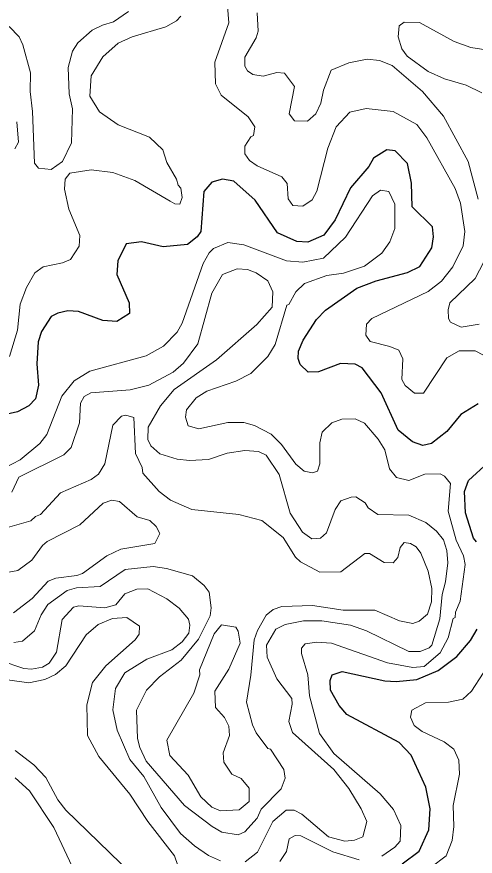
# Model space of a CAD drawing. Extents: x 763.2 to 816.8, y 7896.5 to 7952.7.
# Drawn here: x 765.05 to 766.748, y 7908.505 to 7911.612 of the extents above; entities that cross this region are included whole.
import ezdxf

# ---------------------------------------------------------------- set-up
doc = ezdxf.new("R2010")
doc.units = 0
doc.header["$LTSCALE"] = 0.064
doc.layers.add('1', color=7, linetype='Continuous', lineweight=25)
doc.layers.add('2', color=7, linetype='Continuous', lineweight=13)

msp = doc.modelspace()

# ---------------------------------------------------------------- linework, layer by layer
at = {"layer": '1'}
for points in [[(766.1111, 7910.4148), (766.1611, 7910.4921), (766.1939, 7910.5263), (766.3097, 7910.6074), (766.3814, 7910.6351), (766.4979, 7910.6658), (766.5429, 7910.6874), (766.5874, 7910.7568), (766.5933, 7910.7977), (766.59, 7910.8347), (766.5151, 7910.909), (766.5125, 7910.9968), (766.4979, 7911.0687), (766.4525, 7911.1162), (766.4207, 7911.1197), (766.3715, 7911.0886), (766.3549, 7911.0578), (766.2861, 7910.9786), (766.2301, 7910.8604), (766.1872, 7910.8032), (766.1289, 7910.7784), (766.0871, 7910.7803), (766.0156, 7910.8123), (765.9337, 7910.9332), (765.8543, 7911.0042), (765.8127, 7911.0112), (765.7728, 7910.9994), (765.7438, 7910.9652), (765.7319, 7910.8176), (765.7189, 7910.7979), (765.6827, 7910.7694), (765.5932, 7910.7601), (765.5129, 7910.7796), (765.4559, 7910.7718), (765.4248, 7910.7083), (765.4216, 7910.6578), (765.4668, 7910.553), (765.4677, 7910.5141), (765.4211, 7910.4841), (765.369, 7910.4874), (765.2785, 7910.5218), (765.2401, 7910.5231), (765.2031, 7910.5155), (765.1784, 7910.5031), (765.1426, 7910.4468), (765.1295, 7910.4084), (765.1242, 7910.3278), (765.1304, 7910.2482), (765.1194, 7910.1976), (765.095, 7910.1722), (765.0527, 7910.1501), (765.0148, 7910.1407)], [(766.1676, 7910.2983), (766.1291, 7910.2968), (766.1006, 7910.3246), (766.0924, 7910.3469), (766.0939, 7910.3738), (766.1111, 7910.4148)], [(766.7589, 7910.1798), (766.6953, 7910.1404), (766.6436, 7910.0774), (766.5866, 7910.0321), (766.5548, 7910.0257), (766.5155, 7910.039), (766.4636, 7910.0814), (766.4006, 7910.22), (766.3302, 7910.3129), (766.3032, 7910.3259), (766.2499, 7910.3292), (766.1676, 7910.2983)], [(766.753, 7909.6692), (766.7416, 7909.6819), (766.7118, 7909.7757), (766.7086, 7909.8545), (766.723, 7909.8956), (766.7959, 7909.9619)], [(766.4781, 7908.4767), (766.541, 7908.524), (766.5768, 7908.6023), (766.5818, 7908.6804), (766.5651, 7908.7607), (766.5106, 7908.8789), (766.4666, 7908.9259), (766.2729, 7909.0296), (766.245, 7909.0624), (766.2129, 7909.1196), (766.2106, 7909.1551), (766.2181, 7909.1764), (766.255, 7909.1887), (766.4135, 7909.1545), (766.4554, 7909.1512), (766.5325, 7909.1595), (766.6114, 7909.1923), (766.68, 7909.2444), (766.7313, 7909.304), (766.7555, 7909.3448)]]:
    msp.add_lwpolyline(points, dxfattribs=at)
at = {"layer": '2'}
for points in [[(765.8308, 7911.6517), (765.8357, 7911.5891), (765.7835, 7911.4435), (765.7866, 7911.3634), (765.807, 7911.3214), (765.9073, 7911.242), (765.9322, 7911.205), (765.9273, 7911.1729), (765.9172, 7911.1682), (765.8951, 7911.1331), (765.8946, 7911.1047), (765.9126, 7911.0807), (765.9409, 7911.0609), (766.0325, 7911.0198), (766.0522, 7910.9954), (766.0558, 7910.9388), (766.0726, 7910.9132), (766.1094, 7910.9114), (766.1447, 7910.935), (766.1614, 7910.9669), (766.2029, 7911.1258), (766.2338, 7911.2053), (766.2846, 7911.2594), (766.3447, 7911.2728), (766.4444, 7911.2609), (766.5322, 7911.2132), (766.5692, 7911.164), (766.6746, 7910.9767), (766.6935, 7910.9227), (766.7099, 7910.8168), (766.7032, 7910.7642), (766.6659, 7910.6867), (766.6239, 7910.6331), (766.5738, 7910.5949), (766.3656, 7910.4958), (766.3455, 7910.4739), (766.3437, 7910.4338), (766.3591, 7910.4098), (766.4324, 7910.3922), (766.4654, 7910.3778), (766.4799, 7910.346), (766.477, 7910.2689), (766.4885, 7910.247), (766.5234, 7910.2195), (766.5566, 7910.2195), (766.6438, 7910.3499), (766.6886, 7910.3755), (766.7482, 7910.3754), (766.7785, 7910.3593)], [(765.0219, 7911.5766), (765.0594, 7911.5375), (765.0731, 7911.5078), (765.1007, 7911.4041), (765.0995, 7911.3353), (765.1092, 7911.2615), (765.116, 7911.0698), (765.1305, 7911.0522), (765.1781, 7911.0462), (765.2204, 7911.0768), (765.2535, 7911.1455), (765.2572, 7911.2715), (765.2445, 7911.3265), (765.2408, 7911.4238), (765.2571, 7911.4842), (765.2771, 7911.516), (765.3302, 7911.5623), (765.3674, 7911.5816), (765.409, 7911.5937), (765.4642, 7911.6311)], [(765.357, 7911.26), (765.3215, 7911.318), (765.3263, 7911.3933), (765.3696, 7911.4637), (765.4255, 7911.5146), (765.4774, 7911.5373), (765.6029, 7911.5745), (765.6414, 7911.5969), (765.6585, 7911.614)], [(765.9405, 7911.6268), (765.9441, 7911.5593), (765.9372, 7911.5345), (765.8953, 7911.4624), (765.895, 7911.4297), (765.9053, 7911.4121), (765.9246, 7911.3979), (765.9633, 7911.3928), (766.0132, 7911.4056), (766.0415, 7911.4028), (766.0788, 7911.3543), (766.0593, 7911.2525), (766.0795, 7911.227), (766.1274, 7911.2252), (766.1584, 7911.2524), (766.177, 7911.2928), (766.186, 7911.3408)], [(766.7734, 7911.3305), (766.7147, 7911.3593), (766.6351, 7911.3827), (766.5746, 7911.4095), (766.4967, 7911.4665), (766.4764, 7911.4934), (766.4631, 7911.5376), (766.4671, 7911.5783), (766.4855, 7911.5917), (766.5423, 7911.591), (766.6705, 7911.521), (766.732, 7911.4989), (766.7875, 7911.4898)], [(766.186, 7911.3408), (766.2147, 7911.4144), (766.2801, 7911.4422), (766.3484, 7911.4552), (766.3937, 7911.4504), (766.4405, 7911.432)], [(766.4405, 7911.432), (766.5534, 7911.3357), (766.6306, 7911.2437), (766.7221, 7911.0763), (766.7591, 7910.9366)], [(765.6416, 7911.0108), (765.606, 7911.0733), (765.592, 7911.1202), (765.542, 7911.1663), (765.4255, 7911.2116), (765.357, 7911.26)], [(765.0504, 7911.2236), (765.0567, 7911.1478), (765.0434, 7911.1232)], [(765.0236, 7910.3547), (765.0532, 7910.452), (765.0634, 7910.5489), (765.0859, 7910.6098), (765.1176, 7910.664), (765.1485, 7910.6865), (765.2203, 7910.7008), (765.2493, 7910.7131), (765.2811, 7910.7635), (765.2836, 7910.8021), (765.2427, 7910.9005), (765.2278, 7910.9746), (765.2294, 7911.0108), (765.2467, 7911.0335), (765.3255, 7911.0458), (765.4058, 7911.0359), (765.4873, 7911.0065), (765.6188, 7910.9294), (765.6359, 7910.9199), (765.6548, 7910.9187), (765.6629, 7910.9432), (765.6581, 7910.9779), (765.6478, 7910.9882), (765.6416, 7911.0108)], [(766.3381, 7910.1081), (766.3036, 7910.1237), (766.2539, 7910.1223), (766.2178, 7910.109), (766.1811, 7910.0742), (766.1726, 7910.0348), (766.1726, 7909.9571), (766.164, 7909.9303), (766.1455, 7909.9237), (766.1152, 7909.9303), (766.0843, 7909.9559), (766.0306, 7910.0292), (765.9924, 7910.0675), (765.9304, 7910.0996), (765.8916, 7910.1108), (765.8317, 7910.1108), (765.7244, 7910.0865), (765.6848, 7910.098), (765.6748, 7910.1306), (765.6785, 7910.1578), (765.7143, 7910.2013), (765.7542, 7910.2261), (765.8614, 7910.2635), (765.9178, 7910.2917), (765.9808, 7910.3546), (766.0074, 7910.3991), (766.0505, 7910.5451), (766.0579, 7910.5474), (766.0839, 7910.594), (766.1167, 7910.6244), (766.1992, 7910.6544), (766.2602, 7910.6633), (766.3386, 7910.6894), (766.4021, 7910.7366), (766.4325, 7910.7787), (766.4503, 7910.8281), (766.4503, 7910.9187), (766.4288, 7910.9652), (766.3979, 7910.9701), (766.3685, 7910.9491), (766.2679, 7910.7966), (766.1869, 7910.7191), (766.11, 7910.7042), (766.0494, 7910.7091), (765.8916, 7910.7682), (765.8326, 7910.7762), (765.7794, 7910.7539), (765.7634, 7910.7384), (765.7404, 7910.6992), (765.6627, 7910.4785), (765.644, 7910.445), (765.5941, 7910.3935), (765.5294, 7910.3572), (765.321, 7910.3003), (765.2633, 7910.2646), (765.2178, 7910.2078), (765.1621, 7910.0655), (765.1354, 7910.0321), (765.0635, 7909.9725), (765.0062, 7909.9424)], [(766.7804, 7910.7053), (766.7477, 7910.6433), (766.6548, 7910.5538), (766.6476, 7910.5269), (766.6494, 7910.4957), (766.657, 7910.4817), (766.6967, 7910.4627), (766.7633, 7910.474)], [(765.0319, 7909.853), (765.0583, 7909.9081), (765.2247, 7909.9901), (765.2518, 7910.0184), (765.2832, 7910.1095), (765.2868, 7910.182), (765.3006, 7910.2066), (765.3244, 7910.2204), (765.4701, 7910.2308), (765.5392, 7910.2488), (765.6292, 7910.297), (765.668, 7910.3295), (765.7209, 7910.401), (765.7729, 7910.5893), (765.8126, 7910.6576), (765.8673, 7910.6791), (765.9048, 7910.6771), (765.9376, 7910.6644), (765.9807, 7910.6341), (765.9982, 7910.5943), (765.9963, 7910.5368), (765.9396, 7910.473), (765.7897, 7910.342), (765.6336, 7910.2322), (765.5828, 7910.1716), (765.5372, 7910.0932), (765.5357, 7910.0473), (765.5474, 7910.0235), (765.58, 7909.9941), (765.645, 7909.9745), (765.6896, 7909.9696), (765.7601, 7909.973), (765.8292, 7909.9974), (765.8956, 7910.007), (765.9455, 7910.0035), (765.9744, 7909.9898), (766.0222, 7909.9182), (766.0632, 7909.7743), (766.1083, 7909.7049), (766.1428, 7909.6792), (766.1753, 7909.6819), (766.1976, 7909.7023), (766.2301, 7909.7883), (766.2507, 7909.8206), (766.2887, 7909.8344), (766.3066, 7909.8346), (766.3412, 7909.8135), (766.3518, 7909.7951), (766.3873, 7909.7696), (766.5029, 7909.7673), (766.566, 7909.7406), (766.6048, 7909.7082), (766.6306, 7909.6757)], [(765.5056, 7908.9072), (765.5296, 7908.8568), (765.672, 7908.6921), (765.7737, 7908.6145), (765.8105, 7908.5936), (765.871, 7908.5843), (765.8948, 7908.5958), (765.9412, 7908.6459), (765.955, 7908.6789), (766.0299, 7908.7549), (766.0444, 7908.7935), (766.0393, 7908.8257), (765.9904, 7908.9008), (765.9805, 7908.9034), (765.9371, 7908.9612), (765.9231, 7908.991), (765.9016, 7909.0756), (765.9178, 7909.1749), (765.9294, 7909.3056), (765.9418, 7909.3405), (765.974, 7909.3976), (766.0006, 7909.4176), (766.0318, 7909.4293), (766.1453, 7909.4336), (766.2591, 7909.4158), (766.3763, 7909.4155), (766.4682, 7909.3758), (766.5175, 7909.3668), (766.5412, 7909.375), (766.5714, 7909.4003), (766.5864, 7909.4463), (766.5882, 7909.4956), (766.5742, 7909.5598), (766.5475, 7909.6271), (766.5295, 7909.6501), (766.5082, 7909.6619), (766.4853, 7909.6656), (766.4709, 7909.6476), (766.4621, 7909.6104), (766.4446, 7909.591), (766.4117, 7909.5917), (766.3566, 7909.6257), (766.34, 7909.626), (766.2511, 7909.5574), (766.1724, 7909.5568), (766.1015, 7909.595), (766.0828, 7909.6125), (766.0373, 7909.6841), (765.9583, 7909.7472), (765.8725, 7909.7704), (765.6985, 7909.7889), (765.6202, 7909.8225), (765.5777, 7909.8545), (765.5176, 7909.9226), (765.5152, 7909.9443), (765.4907, 7909.9959), (765.4841, 7910.1292), (765.4544, 7910.137), (765.4382, 7910.1341), (765.4067, 7910.1005), (765.3766, 7909.9568), (765.3532, 7909.9193), (765.3263, 7909.8989), (765.2126, 7909.8502), (765.1387, 7909.7696), (765.1198, 7909.7627), (765.102, 7909.7459), (765.0157, 7909.7211)], [(766.503, 7909.8958), (766.4572, 7909.9064), (766.4309, 7909.9385), (766.4137, 7910.0096), (766.3895, 7910.049), (766.3381, 7910.1081)], [(766.403, 7908.5048), (766.4508, 7908.5386), (766.47, 7908.5602), (766.4731, 7908.6184), (766.4455, 7908.6773), (766.3966, 7908.7365), (766.2247, 7908.8854), (766.1717, 7908.9591), (766.1347, 7909.0992), (766.1285, 7909.176), (766.1055, 7909.2557), (766.1054, 7909.2753), (766.1184, 7909.2909), (766.1618, 7909.2973), (766.2164, 7909.2941), (766.423, 7909.2211), (766.5179, 7909.2037), (766.5596, 7909.2076), (766.6191, 7909.2575), (766.648, 7909.3135), (766.6673, 7909.3847), (766.6736, 7909.3886), (766.6755, 7909.4078), (766.693, 7909.4489), (766.7115, 7909.5843), (766.705, 7909.6171), (766.6783, 7909.6751), (766.6478, 7909.7816), (766.6572, 7909.885), (766.6344, 7909.9118), (766.6188, 7909.9204), (766.5622, 7909.9185), (766.503, 7909.8958)], [(764.987, 7909.5505), (765.0549, 7909.5623), (765.1066, 7909.6006), (765.1451, 7909.655), (765.1635, 7909.6704), (765.2846, 7909.7319), (765.3707, 7909.8116), (765.4026, 7909.823), (765.4308, 7909.8181), (765.4966, 7909.7614), (765.5436, 7909.7471), (765.5671, 7909.7254), (765.5807, 7909.6999), (765.5615, 7909.6619), (765.4354, 7909.641), (765.3842, 7909.617), (765.2933, 7909.552), (765.2727, 7909.5439), (765.1954, 7909.5341), (765.1664, 7909.5229), (765.107, 7909.4583), (765.0377, 7909.4064)], [(766.6306, 7909.6757), (766.6427, 7909.6368), (766.6475, 7909.5915), (766.6388, 7909.52), (766.6259, 7909.474), (766.6177, 7909.3838)], [(765.0396, 7909.296), (765.0718, 7909.3005), (765.1157, 7909.3393), (765.1409, 7909.3985), (765.1653, 7909.4369), (765.2376, 7909.488), (765.2717, 7909.498), (765.3593, 7909.5029), (765.4525, 7909.5664), (765.5552, 7909.5768), (765.6045, 7909.5697), (765.7009, 7909.5422), (765.7447, 7909.5064), (765.7629, 7909.4829), (765.7698, 7909.4246), (765.7664, 7909.3945), (765.7239, 7909.3089), (765.6593, 7909.231)], [(765.8055, 7908.4874), (765.7608, 7908.5082), (765.7092, 7908.5431), (765.6574, 7908.5887), (765.5855, 7908.685), (765.5214, 7908.8), (765.4695, 7908.8626), (765.4218, 7908.9714), (765.4068, 7909.0466), (765.4155, 7909.1262), (765.4511, 7909.1838), (765.5326, 7909.2345), (765.6251, 7909.2695), (765.6629, 7909.2985), (765.6877, 7909.3311), (765.6917, 7909.3597), (765.6864, 7909.3827), (765.6521, 7909.4227), (765.6059, 7909.4577), (765.5359, 7909.4945), (765.4954, 7909.4938), (765.4507, 7909.4758), (765.4179, 7909.4355), (765.3762, 7909.4242), (765.2798, 7909.4322), (765.2606, 7909.427), (765.218, 7909.3809), (765.1977, 7909.2599), (765.1701, 7909.219), (765.1456, 7909.205), (765.1055, 7909.1974), (765.077, 7909.1992), (764.9877, 7909.2298)], [(765.0166, 7909.1578), (765.0955, 7909.1463), (765.1547, 7909.1591), (765.1936, 7909.1777), (765.2319, 7909.2097), (765.3072, 7909.3241), (765.352, 7909.3626), (765.4052, 7909.3844), (765.4576, 7909.3891), (765.5049, 7909.3563), (765.5039, 7909.3268), (765.4885, 7909.3055), (765.3805, 7909.2102), (765.331, 7909.1476), (765.3099, 7909.0656), (765.3128, 7908.952), (765.3544, 7908.8737), (765.4688, 7908.7341), (765.5359, 7908.6333), (765.6347, 7908.506), (765.6689, 7908.406)], [(766.6177, 7909.3838), (766.5882, 7909.2863), (766.5784, 7909.2763), (766.5448, 7909.2629), (766.5031, 7909.263), (766.3458, 7909.3398), (766.286, 7909.3597), (766.1808, 7909.3762), (766.1118, 7909.3762), (766.0445, 7909.3622), (766.01, 7909.3449), (765.9757, 7909.2865), (765.9773, 7909.2419), (766.0135, 7909.1612), (766.0688, 7909.0886), (766.0705, 7909.0675), (766.0577, 7909.0042), (766.0721, 7908.9629), (766.2251, 7908.8257), (766.2804, 7908.7553), (766.3257, 7908.6805), (766.3465, 7908.6331), (766.3318, 7908.5762), (766.3011, 7908.5642), (766.2652, 7908.5613), (766.2052, 7908.5769), (766.1062, 7908.6601), (766.0782, 7908.676), (766.0476, 7908.676), (765.9988, 7908.6339), (765.9417, 7908.5198), (765.8964, 7908.484)], [(765.6593, 7909.231), (765.5794, 7909.1691), (765.5313, 7909.1191), (765.4941, 7909.0459), (765.4972, 7908.9408), (765.5056, 7908.9072)], [(766.7774, 7909.1822), (766.735, 7909.1156), (766.7019, 7909.086), (766.6493, 7909.0756), (766.5638, 7909.0721), (766.5141, 7909.0459), (766.5082, 7909.0193), (766.5223, 7908.989), (766.5524, 7908.9671)], [(766.5524, 7908.9671), (766.6338, 7908.9279), (766.6686, 7908.9012), (766.6873, 7908.8601), (766.6902, 7908.8084), (766.6671, 7908.6927)], [(765.4757, 7908.4395), (765.2321, 7908.6751), (765.203, 7908.714), (765.1585, 7908.7961), (765.1132, 7908.8431), (765.0445, 7908.8967)], [(765.0448, 7908.7945), (765.0977, 7908.7468), (765.1877, 7908.6109), (765.256, 7908.4668)], [(766.6671, 7908.6927), (766.6689, 7908.6153), (766.6624, 7908.5635), (766.6406, 7908.507), (766.5857, 7908.4646)], [(766.0242, 7908.4855), (766.05, 7908.522), (766.0596, 7908.5691), (766.0812, 7908.582), (766.1019, 7908.5807), (766.2216, 7908.5212), (766.3182, 7908.4922)]]:
    msp.add_lwpolyline(points, dxfattribs=at)
msp.add_lwpolyline([(765.7319, 7908.7252), (765.6849, 7908.8054), (765.6173, 7908.8783), (765.606, 7908.9347), (765.706, 7909.109), (765.7284, 7909.176), (765.7277, 7909.1947), (765.7815, 7909.3286), (765.8087, 7909.3611), (765.8613, 7909.3533), (765.8708, 7909.3385), (765.8782, 7909.294), (765.8356, 7909.1971), (765.7834, 7909.1157), (765.7867, 7909.056), (765.8204, 7909.0183), (765.8355, 7908.9859), (765.8389, 7908.9518), (765.8146, 7908.8881), (765.8175, 7908.8526), (765.8467, 7908.8087), (765.882, 7908.7922), (765.9106, 7908.757), (765.9112, 7908.7081), (765.8737, 7908.6765), (765.8044, 7908.6725), (765.773, 7908.6865)], close=True, dxfattribs=at)

doc.saveas('drawing.dxf')
